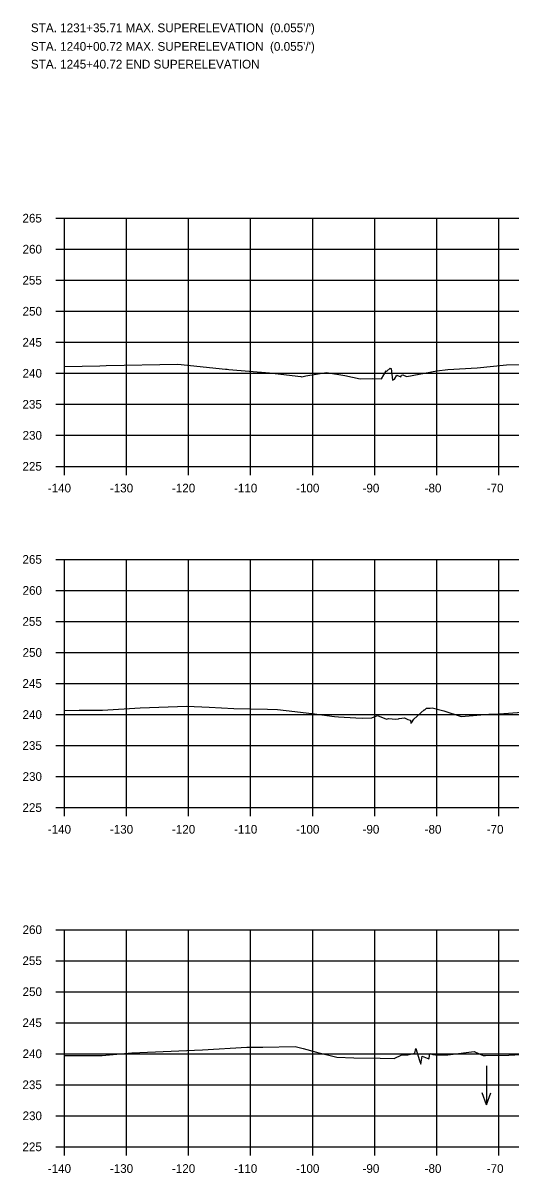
# Model space of a CAD drawing. Extents: x 1342547 to 1344156, y -1532351 to -1517216.
# Drawn here: x 1342556.2 to 1342634.8, y -1529993.3 to -1529808 of the extents above; entities that cross this region are included whole.
import ezdxf

# ---------------------------------------------------------------- set-up
doc = ezdxf.new("R2010")
doc.units = 0
for name, color, linetype in [('R_Axis', 7, 'Continuous'), ('R_Axis Annot', 7, 'Continuous'), ('R_Border Notes', 7, 'Continuous'), ('R_Exist Surface', 7, 'Continuous'), ('R_Grid', 7, 'Continuous'), ('R_Water', 7, 'Continuous')]:
    doc.layers.add(name, color=color, linetype=linetype)

msp = doc.modelspace()

# ---------------------------------------------------------------- linework, layer by layer
at = {"layer": 'R_Axis'}
for p, q in [((1342561.47, -1529839.43), (1342562.87, -1529839.43)), ((1342562.87, -1529879.43), (1342562.87, -1529839.43)), ((1342561.47, -1529844.43), (1342562.87, -1529844.43)), ((1342561.47, -1529849.43), (1342562.87, -1529849.43)), ((1342561.47, -1529854.43), (1342562.87, -1529854.43)), ((1342561.47, -1529859.43), (1342562.87, -1529859.43)), ((1342561.47, -1529864.43), (1342562.87, -1529864.43)), ((1342561.47, -1529869.43), (1342562.87, -1529869.43)), ((1342561.47, -1529874.43), (1342562.87, -1529874.43)), ((1342561.47, -1529879.43), (1342562.87, -1529879.43)), ((1342562.87, -1529879.43), (1342842.87, -1529879.43)), ((1342562.87, -1529880.83), (1342562.87, -1529879.43)), ((1342572.87, -1529880.83), (1342572.87, -1529879.43)), ((1342582.87, -1529880.83), (1342582.87, -1529879.43)), ((1342592.87, -1529880.83), (1342592.87, -1529879.43)), ((1342602.87, -1529880.83), (1342602.87, -1529879.43)), ((1342612.87, -1529880.83), (1342612.87, -1529879.43)), ((1342622.87, -1529880.83), (1342622.87, -1529879.43)), ((1342632.87, -1529880.83), (1342632.87, -1529879.43)), ((1342561.47, -1529894.43), (1342562.87, -1529894.43)), ((1342562.87, -1529934.43), (1342562.87, -1529894.43)), ((1342561.47, -1529899.43), (1342562.87, -1529899.43)), ((1342561.47, -1529904.43), (1342562.87, -1529904.43)), ((1342561.47, -1529909.43), (1342562.87, -1529909.43)), ((1342561.47, -1529914.43), (1342562.87, -1529914.43)), ((1342561.47, -1529919.43), (1342562.87, -1529919.43)), ((1342561.47, -1529924.43), (1342562.87, -1529924.43)), ((1342561.47, -1529929.43), (1342562.87, -1529929.43)), ((1342561.47, -1529934.43), (1342562.87, -1529934.43)), ((1342562.87, -1529934.43), (1342842.87, -1529934.43)), ((1342562.87, -1529935.83), (1342562.87, -1529934.43)), ((1342572.87, -1529935.83), (1342572.87, -1529934.43)), ((1342582.87, -1529935.83), (1342582.87, -1529934.43)), ((1342592.87, -1529935.83), (1342592.87, -1529934.43)), ((1342602.87, -1529935.83), (1342602.87, -1529934.43)), ((1342612.87, -1529935.83), (1342612.87, -1529934.43)), ((1342622.87, -1529935.83), (1342622.87, -1529934.43)), ((1342632.87, -1529935.83), (1342632.87, -1529934.43)), ((1342561.47, -1529954.11), (1342562.87, -1529954.11)), ((1342562.87, -1529989.11), (1342562.87, -1529954.11)), ((1342561.47, -1529959.11), (1342562.87, -1529959.11)), ((1342561.47, -1529964.11), (1342562.87, -1529964.11)), ((1342561.47, -1529969.11), (1342562.87, -1529969.11)), ((1342561.47, -1529974.11), (1342562.87, -1529974.11)), ((1342561.47, -1529979.11), (1342562.87, -1529979.11)), ((1342561.47, -1529984.11), (1342562.87, -1529984.11)), ((1342561.47, -1529989.11), (1342562.87, -1529989.11)), ((1342562.87, -1529989.11), (1342842.87, -1529989.11)), ((1342562.87, -1529990.51), (1342562.87, -1529989.11)), ((1342572.87, -1529990.51), (1342572.87, -1529989.11)), ((1342582.87, -1529990.51), (1342582.87, -1529989.11)), ((1342592.87, -1529990.51), (1342592.87, -1529989.11)), ((1342602.87, -1529990.51), (1342602.87, -1529989.11)), ((1342612.87, -1529990.51), (1342612.87, -1529989.11)), ((1342622.87, -1529990.51), (1342622.87, -1529989.11)), ((1342632.87, -1529990.51), (1342632.87, -1529989.11))]:
    msp.add_line(p, q, dxfattribs=at)
at = {"layer": 'R_Exist Surface'}
for points in [[(1342562.87, -1529863.35), (1342568.6, -1529863.23), (1342569.62, -1529863.19), (1342581.16, -1529862.95), (1342588.81, -1529863.75), (1342589.1, -1529863.79), (1342589.38, -1529863.81), (1342595.91, -1529864.38), (1342600.98, -1529864.97), (1342601.08, -1529864.98), (1342601.32, -1529864.94), (1342601.79, -1529864.84), (1342605.07, -1529864.31), (1342608.06, -1529864.78), (1342610.51, -1529865.33), (1342612.51, -1529865.29), (1342613.93, -1529865.3), (1342614.68, -1529864.01), (1342614.83, -1529864.08), (1342615.33, -1529863.6), (1342615.39, -1529863.65), (1342615.51, -1529863.68), (1342615.72, -1529865.53), (1342616.03, -1529865.37), (1342616.44, -1529864.71), (1342617.06, -1529864.99), (1342617.19, -1529864.71), (1342617.38, -1529864.69), (1342617.63, -1529864.81), (1342618.02, -1529864.97), (1342622.89, -1529864.06), (1342624.62, -1529863.83), (1342629.34, -1529863.56), (1342634.06, -1529863.09), (1342643.74, -1529862.98)], [(1342562.87, -1529918.8), (1342565.27, -1529918.75), (1342569.02, -1529918.71), (1342575.07, -1529918.37), (1342582.58, -1529918.08), (1342586.2, -1529918.25), (1342590.19, -1529918.46), (1342595.58, -1529918.55), (1342597.21, -1529918.62), (1342598.62, -1529918.78), (1342602.74, -1529919.26), (1342606.38, -1529919.75), (1342607.05, -1529919.8), (1342609.83, -1529919.98), (1342610.94, -1529920.01), (1342612.38, -1529919.96), (1342613.29, -1529919.57), (1342614.77, -1529920.18), (1342615.08, -1529920.09), (1342616.26, -1529920.16), (1342616.68, -1529920.11), (1342616.82, -1529920.06), (1342617.68, -1529919.99), (1342618.17, -1529920.24), (1342618.64, -1529920.35), (1342618.7, -1529920.81), (1342618.77, -1529920.77), (1342619.16, -1529920.16), (1342620.82, -1529918.65), (1342620.95, -1529918.69), (1342621.2, -1529918.43), (1342621.77, -1529918.4), (1342622.11, -1529918.35), (1342623.97, -1529918.83), (1342626.78, -1529919.74), (1342631.22, -1529919.38), (1342632.92, -1529919.3), (1342636.61, -1529919.03)], [(1342562.87, -1529974.39), (1342568.97, -1529974.38), (1342573.74, -1529973.98), (1342585.1, -1529973.47), (1342592.26, -1529973.07), (1342593.48, -1529973.05), (1342594.82, -1529973.07), (1342600.04, -1529972.93), (1342601.34, -1529973.28), (1342603.5, -1529973.84), (1342606.76, -1529974.66), (1342609.48, -1529974.75), (1342613.74, -1529974.83), (1342615.97, -1529974.86), (1342617.24, -1529974.3), (1342618.22, -1529974.29), (1342619.32, -1529974.04), (1342619.49, -1529973.28), (1342620.05, -1529975.17), (1342620.27, -1529975.78), (1342620.51, -1529974.51), (1342621.57, -1529974.92), (1342621.62, -1529974.83), (1342621.75, -1529974.07), (1342622.2, -1529974.21), (1342622.66, -1529974.3), (1342624.64, -1529974.26), (1342628.86, -1529973.73), (1342629.07, -1529973.83), (1342630.32, -1529974.41), (1342630.68, -1529974.39), (1342634.47, -1529974.32), (1342637.44, -1529974.19)]]:
    msp.add_lwpolyline(points, dxfattribs=at)
at = {"layer": 'R_Grid'}
for p, q in [((1342562.87, -1529839.43), (1342842.87, -1529839.43)), ((1342562.87, -1529879.43), (1342562.87, -1529839.43)), ((1342572.87, -1529879.43), (1342572.87, -1529839.43)), ((1342582.87, -1529879.43), (1342582.87, -1529839.43)), ((1342592.87, -1529879.43), (1342592.87, -1529839.43)), ((1342602.87, -1529879.43), (1342602.87, -1529839.43)), ((1342612.87, -1529879.43), (1342612.87, -1529839.43)), ((1342622.87, -1529879.43), (1342622.87, -1529839.43)), ((1342632.87, -1529879.43), (1342632.87, -1529839.43)), ((1342562.87, -1529844.43), (1342842.87, -1529844.43)), ((1342562.87, -1529849.43), (1342842.87, -1529849.43)), ((1342562.87, -1529854.43), (1342842.87, -1529854.43)), ((1342562.87, -1529859.43), (1342842.87, -1529859.43)), ((1342562.87, -1529864.43), (1342842.87, -1529864.43)), ((1342562.87, -1529869.43), (1342842.87, -1529869.43)), ((1342562.87, -1529874.43), (1342842.87, -1529874.43)), ((1342562.87, -1529879.43), (1342842.87, -1529879.43)), ((1342562.87, -1529894.43), (1342842.87, -1529894.43)), ((1342562.87, -1529934.43), (1342562.87, -1529894.43)), ((1342572.87, -1529934.43), (1342572.87, -1529894.43)), ((1342582.87, -1529934.43), (1342582.87, -1529894.43)), ((1342592.87, -1529934.43), (1342592.87, -1529894.43)), ((1342602.87, -1529934.43), (1342602.87, -1529894.43)), ((1342612.87, -1529934.43), (1342612.87, -1529894.43)), ((1342622.87, -1529934.43), (1342622.87, -1529894.43)), ((1342632.87, -1529934.43), (1342632.87, -1529894.43)), ((1342562.87, -1529899.43), (1342842.87, -1529899.43)), ((1342562.87, -1529904.43), (1342842.87, -1529904.43)), ((1342562.87, -1529909.43), (1342842.87, -1529909.43)), ((1342562.87, -1529914.43), (1342842.87, -1529914.43)), ((1342562.87, -1529919.43), (1342842.87, -1529919.43)), ((1342562.87, -1529924.43), (1342842.87, -1529924.43)), ((1342562.87, -1529929.43), (1342842.87, -1529929.43)), ((1342562.87, -1529934.43), (1342842.87, -1529934.43)), ((1342562.87, -1529954.11), (1342842.87, -1529954.11)), ((1342562.87, -1529989.11), (1342562.87, -1529954.11)), ((1342572.87, -1529989.11), (1342572.87, -1529954.11)), ((1342582.87, -1529989.11), (1342582.87, -1529954.11)), ((1342592.87, -1529989.11), (1342592.87, -1529954.11)), ((1342602.87, -1529989.11), (1342602.87, -1529954.11)), ((1342612.87, -1529989.11), (1342612.87, -1529954.11)), ((1342622.87, -1529989.11), (1342622.87, -1529954.11)), ((1342632.87, -1529989.11), (1342632.87, -1529954.11)), ((1342562.87, -1529959.11), (1342842.87, -1529959.11)), ((1342562.87, -1529964.11), (1342842.87, -1529964.11)), ((1342562.87, -1529969.11), (1342842.87, -1529969.11)), ((1342562.87, -1529974.11), (1342842.87, -1529974.11)), ((1342562.87, -1529979.11), (1342842.87, -1529979.11)), ((1342562.87, -1529984.11), (1342842.87, -1529984.11)), ((1342562.87, -1529989.11), (1342842.87, -1529989.11))]:
    msp.add_line(p, q, dxfattribs=at)
at = {"layer": 'R_Water'}
for p, q in [((1342630.85, -1529976.04), (1342630.85, -1529982.32)), ((1342630.85, -1529982.32), (1342630.15, -1529980.4)), ((1342630.85, -1529982.32), (1342631.55, -1529980.4))]:
    msp.add_line(p, q, dxfattribs=at)

# ---------------------------------------------------------------- texts
at = {"layer": 'R_Axis Annot'}
for s, p in [('265', (1342556.12, -1529840.13)), ('260', (1342556.14, -1529845.13)), ('255', (1342556.12, -1529850.13)), ('250', (1342556.14, -1529855.13)), ('245', (1342556.12, -1529860.13)), ('240', (1342556.14, -1529865.13)), ('235', (1342556.12, -1529870.13)), ('230', (1342556.14, -1529875.13)), ('225', (1342556.12, -1529880.13)), ('-140', (1342560.2, -1529883.63)), ('-130', (1342570.2, -1529883.63)), ('-120', (1342580.2, -1529883.63)), ('-110', (1342590.2, -1529883.63)), ('-100', (1342600.2, -1529883.63)), ('-90', (1342610.9, -1529883.63)), ('-80', (1342620.9, -1529883.63)), ('-70', (1342630.9, -1529883.63)), ('265', (1342556.12, -1529895.13)), ('260', (1342556.14, -1529900.13)), ('255', (1342556.12, -1529905.13)), ('250', (1342556.14, -1529910.13)), ('245', (1342556.12, -1529915.13)), ('240', (1342556.14, -1529920.13)), ('235', (1342556.12, -1529925.13)), ('230', (1342556.14, -1529930.13)), ('225', (1342556.12, -1529935.13)), ('-140', (1342560.2, -1529938.63)), ('-130', (1342570.2, -1529938.63)), ('-120', (1342580.2, -1529938.63)), ('-110', (1342590.2, -1529938.63)), ('-100', (1342600.2, -1529938.63)), ('-90', (1342610.9, -1529938.63)), ('-80', (1342620.9, -1529938.63)), ('-70', (1342630.9, -1529938.63)), ('260', (1342556.14, -1529954.81)), ('255', (1342556.12, -1529959.81)), ('250', (1342556.14, -1529964.81)), ('245', (1342556.12, -1529969.81)), ('240', (1342556.14, -1529974.81)), ('235', (1342556.12, -1529979.81)), ('230', (1342556.14, -1529984.81)), ('225', (1342556.12, -1529989.81)), ('-140', (1342560.2, -1529993.31)), ('-130', (1342570.2, -1529993.31)), ('-120', (1342580.2, -1529993.31)), ('-110', (1342590.2, -1529993.31)), ('-100', (1342600.2, -1529993.31)), ('-90', (1342610.9, -1529993.31)), ('-80', (1342620.9, -1529993.31)), ('-70', (1342630.9, -1529993.31))]:
    msp.add_text(s, height=1.4, dxfattribs=at).set_placement(p)
at = {"layer": 'R_Border Notes'}
for s, p in [("STA. 1231+35.71 MAX. SUPERELEVATION  (0.055'/')", (1342557.48, -1529809.45)), ("STA. 1240+00.72 MAX. SUPERELEVATION  (0.055'/')", (1342557.48, -1529812.45)), ('STA. 1245+40.72 END SUPERELEVATION', (1342557.48, -1529815.31))]:
    msp.add_text(s, height=1.41, dxfattribs=at).set_placement(p)

doc.saveas('drawing.dxf')
